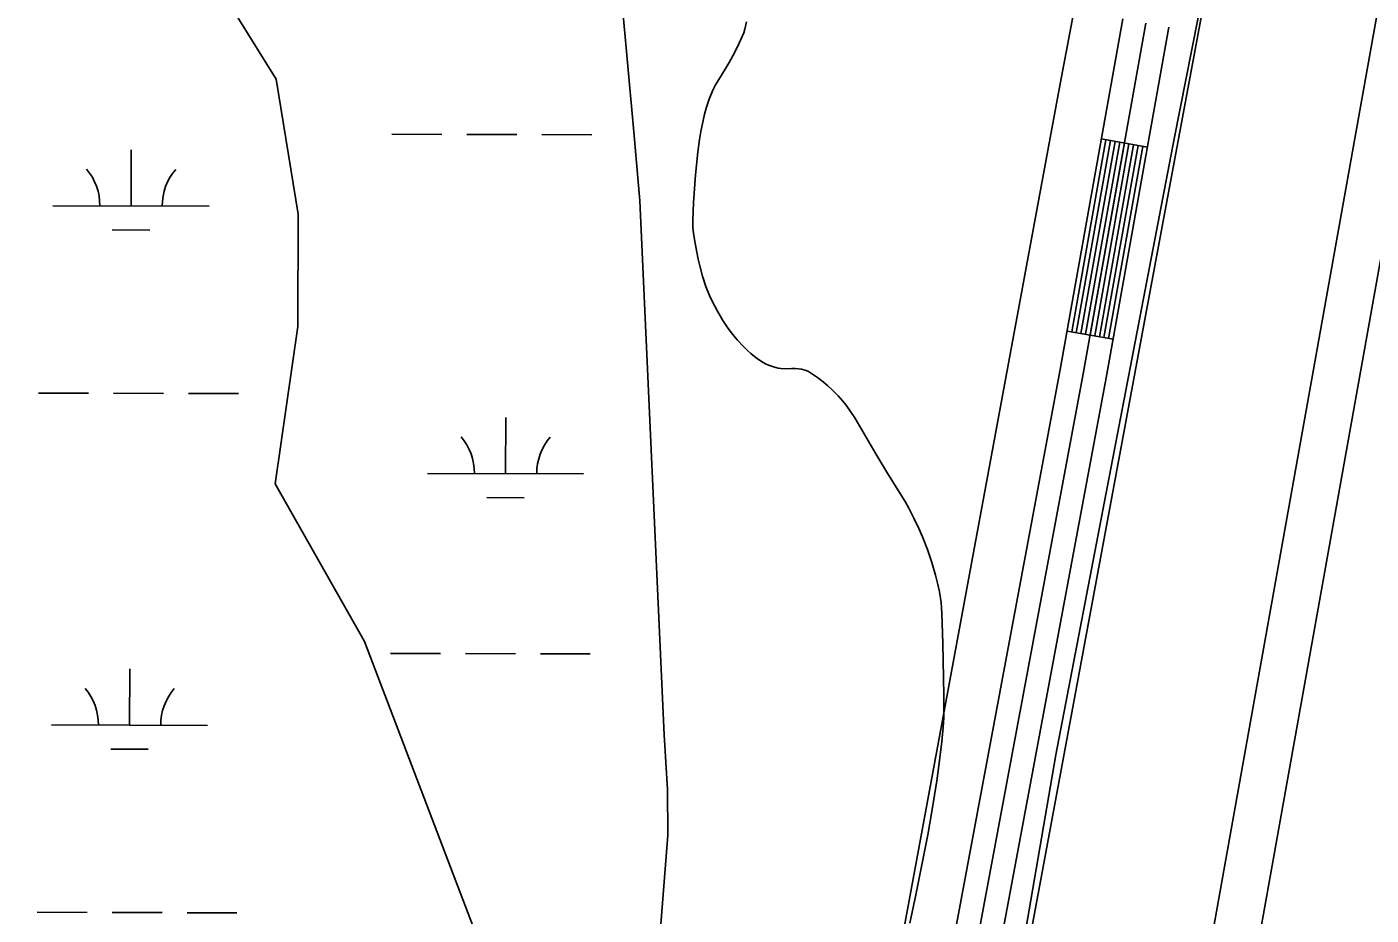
# Model space of a CAD drawing. Extents: x 3161615 to 3199515, y 867541 to 892976.
# Drawn here: x 3176743 to 3177605, y 882454 to 883023 of the extents above; entities that cross this region are included whole.
import ezdxf

# ---------------------------------------------------------------- set-up
doc = ezdxf.new("R2010")
doc.units = 0
for name, color, linetype in [('V-LEVE-TOET', 7, 'Continuous'), ('V-ROAD-CNTR', 7, 'Continuous'), ('V-SITE-VEGE', 7, 'Continuous'), ('V-SURV-LINE', 7, 'Continuous'), ('V-TOPO-SHOR', 7, 'Continuous'), ('V-WETL-SWMP', 7, 'Continuous')]:
    doc.layers.add(name, color=color, linetype=linetype)

msp = doc.modelspace()

# ---------------------------------------------------------------- linework, layer by layer
at = {"layer": 'V-LEVE-TOET'}
msp.add_lwpolyline([(3177352.527000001, 882264.8089999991), (3177402.676000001, 882556.6689999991), (3177478.438000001, 882951.4149999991), (3177517.026000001, 883146.0369999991), (3177555.479000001, 883351.667999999), (3177577.7150000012, 883516.513999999), (3177581.266000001, 883568.5269999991), (3177584.246000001, 883610.934999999), (3177585.079000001, 883677.584999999), (3177584.108000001, 884077.9519999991), (3177582.030000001, 884512.873999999), (3177584.856000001, 884881.969999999)], dxfattribs=at)
at = {"layer": 'V-ROAD-CNTR'}
for p, q in [((3177431.830099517, 882951.2790697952), (3177461.364040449, 882946.0140803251)), ((3177409.8911433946, 882828.2193159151), (3177439.425084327, 882822.9543264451))]:
    msp.add_line(p, q, dxfattribs=at)
for points in [[(3177372.4342183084, 880118.897734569), (3177333.649295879, 880246.387479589), (3177235.941491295, 880565.281841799), (3177197.1845688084, 880693.8085847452), (3177172.273618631, 880776.4214195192), (3177153.953655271, 880867.588237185), (3177149.0606650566, 880924.7581228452), (3177136.4096903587, 880983.795004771), (3177130.180702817, 881055.061862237), (3177129.000705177, 881145.4006815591), (3177132.913697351, 881223.6895249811), (3177139.971683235, 881329.317313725), (3177184.3545944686, 881632.9067065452), (3177269.054425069, 882075.3418216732), (3177338.3192865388, 882444.5370832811), (3177405.490152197, 882803.5343652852), (3177445.5470720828, 883028.2219159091)], [(3177353.0632570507, 882441.7750888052), (3177420.2461226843, 882800.838370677), (3177460.3140425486, 883025.588921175)], [(3177367.807227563, 882439.0130943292), (3177435.002093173, 882798.1423760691), (3177475.081013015, 883022.9559264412)], [(3177412.844137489, 882827.693316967), (3177434.783093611, 882950.753070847)], [(3177415.798131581, 882827.1673180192), (3177437.737087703, 882950.2270718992)], [(3177418.7511256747, 882826.6403190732), (3177440.6900817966, 882949.700072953)], [(3177421.7051197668, 882826.1143201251), (3177443.6440758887, 882949.1740740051)], [(3177424.6581138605, 882825.5873211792), (3177446.5970699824, 882948.6470750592)], [(3177427.611107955, 882825.0603222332), (3177449.550064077, 882948.120076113)], [(3177430.565102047, 882824.5343232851), (3177452.5040581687, 882947.5940771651)], [(3177433.518096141, 882824.0073243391), (3177455.457052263, 882947.0670782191)], [(3177436.472090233, 882823.4813253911), (3177458.411046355, 882946.5410792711)]]:
    msp.add_lwpolyline(points, dxfattribs=at)
at = {"layer": 'V-SITE-VEGE'}
for p, q in [((3177203.387, 883021.5939999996), (3177204.409, 883026.3529999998)), ((3177199.848, 883012.6629999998), (3177201.792, 883016.9429999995)), ((3177201.792, 883016.9429999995), (3177202.6750000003, 883019.2509999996)), ((3177202.6750000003, 883019.2509999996), (3177203.387, 883021.5939999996)), ((3177193.463, 883000.3829999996), (3177196.727, 883006.4779999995)), ((3177196.727, 883006.4779999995), (3177199.848, 883012.6629999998)), ((3177190.835, 882995.9239999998), (3177193.463, 883000.3829999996)), ((3177184.714, 882986.0099999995), (3177186.6800000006, 882989.3769999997)), ((3177186.68, 882989.3769999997), (3177190.835, 882995.9239999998)), ((3177180.632, 882976.7449999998), (3177182.9590000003, 882982.4829999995)), ((3177182.9590000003, 882982.4829999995), (3177184.714, 882986.0099999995)), ((3177177.642, 882967.1419999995), (3177178.9220000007, 882971.6489999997)), ((3177178.9220000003, 882971.6489999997), (3177180.632, 882976.7449999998)), ((3177175.2600000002, 882956.1419999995), (3177176.671, 882963.1619999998)), ((3177176.671, 882963.1619999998), (3177177.642, 882967.1419999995)), ((3177174.4020000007, 882950.8399999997), (3177175.2600000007, 882956.1419999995)), ((3177173.3580000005, 882942.8419999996), (3177174.4020000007, 882950.8399999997)), ((3177171.8850000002, 882928.3159999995), (3177173.3580000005, 882942.8419999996)), ((3177170.5640000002, 882910.5099999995), (3177171.8850000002, 882928.3159999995)), ((3177170.0500000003, 882899.2279999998), (3177170.5640000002, 882910.5099999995)), ((3177170.159, 882894.4929999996), (3177170.0500000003, 882899.2279999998)), ((3177170.501, 882890.9499999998), (3177170.159, 882894.4929999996)), ((3177171.2930000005, 882885.6459999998), (3177170.501, 882890.9499999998)), ((3177173.46, 882874.3549999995), (3177171.2930000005, 882885.6459999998)), ((3177174.504, 882869.9189999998), (3177173.46, 882874.3549999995)), ((3177176.323, 882863.3309999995), (3177174.504, 882869.9189999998)), ((3177178.471, 882856.7869999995), (3177176.323, 882863.3309999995)), ((3177180.7200000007, 882851.0749999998), (3177178.4710000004, 882856.7869999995)), ((3177182.623, 882846.9219999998), (3177180.72, 882851.0749999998)), ((3177185.809, 882840.8519999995), (3177182.623, 882846.9219999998)), ((3177189.3710000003, 882834.9079999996), (3177185.809, 882840.8519999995)), ((3177192.365, 882830.4659999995), (3177189.3710000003, 882834.9079999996)), ((3177194.747, 882827.2819999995), (3177192.365, 882830.4659999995)), ((3177198.5380000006, 882822.6819999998), (3177194.7470000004, 882827.2819999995)), ((3177202.6010000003, 882818.2149999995), (3177198.538, 882822.6819999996)), ((3177205.2630000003, 882815.5649999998), (3177202.6010000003, 882818.2149999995)), ((3177207.338, 882813.7159999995), (3177205.2630000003, 882815.5649999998)), ((3177210.6130000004, 882811.1229999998), (3177207.3380000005, 882813.7159999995)), ((3177214.148, 882808.7059999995), (3177210.613, 882811.1229999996)), ((3177216.7120000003, 882807.2379999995), (3177214.148, 882808.7059999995)), ((3177218.682, 882806.3139999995), (3177216.7120000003, 882807.2379999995)), ((3177221.717, 882805.1979999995), (3177218.682, 882806.3139999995)), ((3177224.85, 882804.3769999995), (3177221.717, 882805.1979999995)), ((3177226.44, 882804.1329999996), (3177224.85, 882804.3769999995)), ((3177229.252, 882804.0529999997), (3177226.44, 882804.1329999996)), ((3177233.503, 882804.2579999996), (3177229.252, 882804.0529999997)), ((3177235.623, 882804.2659999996), (3177233.503, 882804.2579999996)), ((3177237.72, 882804.0639999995), (3177235.623, 882804.2659999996)), ((3177239.754, 882803.6809999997), (3177237.72, 882804.0639999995)), ((3177242.723, 882802.8309999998), (3177239.754, 882803.6809999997)), ((3177244.1690000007, 882802.2059999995), (3177242.723, 882802.8309999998)), ((3177245.58, 882801.3989999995), (3177244.1690000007, 882802.2059999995)), ((3177249.9750000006, 882798.3839999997), (3177245.5800000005, 882801.3989999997)), ((3177253.6100000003, 882795.6179999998), (3177249.9750000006, 882798.3839999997)), ((3177256.633, 882793.0939999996), (3177253.61, 882795.6179999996)), ((3177259.161, 882790.8089999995), (3177256.633, 882793.0939999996)), ((3177263.3200000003, 882786.6189999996), (3177259.161, 882790.8089999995)), ((3177266.2260000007, 882783.3149999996), (3177263.3200000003, 882786.6189999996)), ((3177268.2860000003, 882780.7449999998), (3177266.2260000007, 882783.3149999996)), ((3177271.188, 882776.7329999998), (3177268.286, 882780.7449999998)), ((3177273.8710000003, 882772.5279999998), (3177271.188, 882776.7329999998)), ((3177287.2800000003, 882749.4839999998), (3177273.8710000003, 882772.5279999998)), ((3177294.9860000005, 882736.7949999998), (3177287.2800000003, 882749.4839999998)), ((3177306.0450000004, 882718.9259999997), (3177294.9860000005, 882736.7949999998)), ((3177308.464, 882714.7399999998), (3177306.0450000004, 882718.9259999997)), ((3177311.7880000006, 882708.2929999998), (3177308.4640000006, 882714.7399999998)), ((3177314.9320000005, 882701.7249999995), (3177311.788, 882708.2929999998)), ((3177317.332, 882696.3739999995), (3177314.9320000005, 882701.7249999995)), ((3177320.535, 882688.2159999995), (3177317.332, 882696.3739999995)), ((3177323.3200000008, 882679.8419999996), (3177320.5350000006, 882688.2159999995)), ((3177325.645, 882671.7889999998), (3177323.3200000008, 882679.8419999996)), ((3177327.15, 882665.7169999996), (3177325.645, 882671.7889999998)), ((3177328.0980000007, 882661.1399999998), (3177327.15, 882665.7169999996)), ((3177329.165, 882654.2299999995), (3177328.0980000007, 882661.1399999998)), ((3177329.5130000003, 882650.7519999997), (3177329.165, 882654.2299999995)), ((3177329.722, 882647.2599999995), (3177329.5130000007, 882650.7519999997)), ((3177330.29, 882628.2079999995), (3177329.722, 882647.2599999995)), ((3177330.853, 882594.7779999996), (3177330.29, 882628.2079999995)), ((3177330.906, 882587.5919999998), (3177330.853, 882594.7779999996)), ((3177330.828, 882580.4059999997), (3177330.906, 882587.5919999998)), ((3177330.525, 882574.2879999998), (3177330.828, 882580.4059999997)), ((3177329.6260000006, 882565.1379999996), (3177330.5250000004, 882574.2879999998)), ((3177327.5270000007, 882547.9649999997), (3177329.6260000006, 882565.1379999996)), ((3177326.38, 882539.9509999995), (3177327.5270000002, 882547.9649999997)), ((3177323.398, 882521.5439999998), (3177326.38, 882539.9509999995)), ((3177320.582, 882505.4859999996), (3177323.398, 882521.5439999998)), ((3177317.965, 882491.4669999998), (3177320.582, 882505.4859999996)), ((3177313.054, 882466.9979999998), (3177317.965, 882491.4669999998)), ((3177309.107, 882448.6989999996), (3177313.054, 882466.9979999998))]:
    msp.add_line(p, q, dxfattribs=at)
at = {"layer": 'V-SURV-LINE'}
for points in [[(3177327.615847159, 881462.1208556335), (3177693.31560586, 883505.6886175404)], [(3177722.846123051, 883500.4019778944), (3177357.1464415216, 881456.8346472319)]]:
    msp.add_lwpolyline(points, dxfattribs=at)
at = {"layer": 'V-TOPO-SHOR'}
for points in [[(3177241.537000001, 881675.733999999), (3177367.7975010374, 882341.212405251), (3177460.7855796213, 882841.2662233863), (3177532.312623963, 883225.1099399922), (3177553.8028675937, 883351.8899070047), (3177571.726008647, 883462.8248122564), (3177580.870137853, 883584.3539241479), (3177586.4179550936, 883679.4681087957), (3177585.440096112, 883963.0977008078), (3177585.9171827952, 884135.7388370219), (3177589.1685058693, 884674.7971083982), (3177595.1447274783, 884924.9359867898)], [(3177515.863434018, 884922.5125908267), (3177516.7974789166, 884623.0282005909), (3177513.5072099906, 884069.8767752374), (3177501.71055018, 883625.9716343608), (3177492.5372115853, 883493.8726569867), (3177463.8007934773, 883294.8847487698), (3177404.8048563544, 882983.2343686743), (3177302.8673778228, 882432.1172085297), (3177272.47641656, 882271.8903419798)], [(3175868.538515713, 884174.5483002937), (3176026.977740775, 884130.8668408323), (3176214.2458251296, 884087.1057140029), (3176358.2307868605, 884029.0496585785), (3176401.3545747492, 883985.686868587), (3176458.972459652, 883971.1131042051), (3176574.248063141, 883956.380005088), (3176660.495638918, 883869.6544251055), (3176689.0058287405, 883754.259320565), (3176703.181256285, 883667.7329090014), (3176630.8302722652, 883567.0310698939), (3176572.853884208, 883451.8749674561), (3176673.197220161, 883249.7941166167), (3176759.444795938, 883163.068536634), (3176831.357609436, 883105.2116496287), (3176903.1110881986, 882989.6970440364), (3176917.2865157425, 882903.1706324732), (3176917.0873473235, 882831.0984842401), (3176902.39408189, 882730.2373103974), (3176959.7729646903, 882629.1769681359), (3177031.327275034, 882441.5902143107), (3177088.7858252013, 882369.3587313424), (3177103.1205874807, 882340.4900383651)]]:
    msp.add_lwpolyline(points, dxfattribs=at)
at = {"layer": 'V-WETL-SWMP'}
for p, q in [((3177123.9687749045, 883045.8814065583), (3177132.3477938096, 882955.8084428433)), ((3176977.31438251, 882954.3247095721), (3177009.314258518, 882954.2362842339)), ((3177025.314196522, 882954.192071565), (3177057.31407253, 882954.1036462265)), ((3177073.3140105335, 882954.0594335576), (3177105.3138865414, 882953.9710082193)), ((3177132.3477938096, 882955.8084428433), (3177136.166803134, 882911.5474607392)), ((3176810.1227404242, 882908.3565432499), (3176810.2222110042, 882944.3563981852)), ((3177136.166803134, 882911.5474607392), (3177151.8002980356, 882569.4175720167)), ((3176760.122934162, 882908.4947078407), (3176860.122546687, 882908.2183786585)), ((3176798.0801499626, 882892.9587649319), (3176822.080056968, 882892.8924459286)), ((3176750.9472036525, 882788.4486302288), (3176782.94707966, 882788.3602048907)), ((3176798.947017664, 882788.3159922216), (3176830.946893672, 882788.2275668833)), ((3176846.9468316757, 882788.1833542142), (3176878.9467076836, 882788.0949288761)), ((3177050.1218400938, 882736.8797372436), (3177050.2213106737, 882772.8795921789)), ((3177000.1220338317, 882737.0179018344), (3177100.121646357, 882736.7415726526)), ((3177038.079249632, 882721.4819589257), (3177062.0791566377, 882721.4156399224)), ((3176976.395177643, 882621.6510501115), (3177008.395053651, 882621.5626247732)), ((3177024.394991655, 882621.5184121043), (3177056.394867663, 882621.4299867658)), ((3177072.394805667, 882621.3857740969), (3177104.3946816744, 882621.2973487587)), ((3176809.2035355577, 882575.6828837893), (3176809.3030061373, 882611.6827387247)), ((3176759.203729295, 882575.8210483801), (3176859.20334182, 882575.544719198)), ((3177151.8002980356, 882569.4175720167), (3177153.9163054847, 882534.5445863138)), ((3176797.1609450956, 882560.2851054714), (3176821.160852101, 882560.218786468)), ((3177153.9163054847, 882534.5445863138), (3177154.1733119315, 882505.1845986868)), ((3177154.1733119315, 882505.1845986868), (3177146.1470294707, 882406.6930565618)), ((3176750.0279987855, 882455.7749707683), (3176782.027874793, 882455.6865454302)), ((3176798.027812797, 882455.6423327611), (3176830.027688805, 882455.5539074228)), ((3176846.027626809, 882455.5096947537), (3176878.027502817, 882455.4212694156))]:
    msp.add_line(p, q, dxfattribs=at)
for centre, radius, start, end in [((3176754.8813302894, 882908.9839968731), 35.24628790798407, 359.0698548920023, 40.61351322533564), ((3176865.366774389, 882908.6786921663), 35.24628790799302, 139.069851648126, 180.61350998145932), ((3176994.8804299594, 882737.5071908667), 35.24628790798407, 359.0698548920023, 40.61351322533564), ((3177105.3658740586, 882737.20188616), 35.24628790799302, 139.069851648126, 180.61350998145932), ((3176753.9621254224, 882576.3103374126), 35.24628790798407, 359.0698548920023, 40.61351322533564), ((3176864.447569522, 882576.0050327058), 35.24628790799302, 139.069851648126, 180.61350998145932)]:
    msp.add_arc(centre, radius, start, end, dxfattribs=at)

doc.saveas('drawing.dxf')
